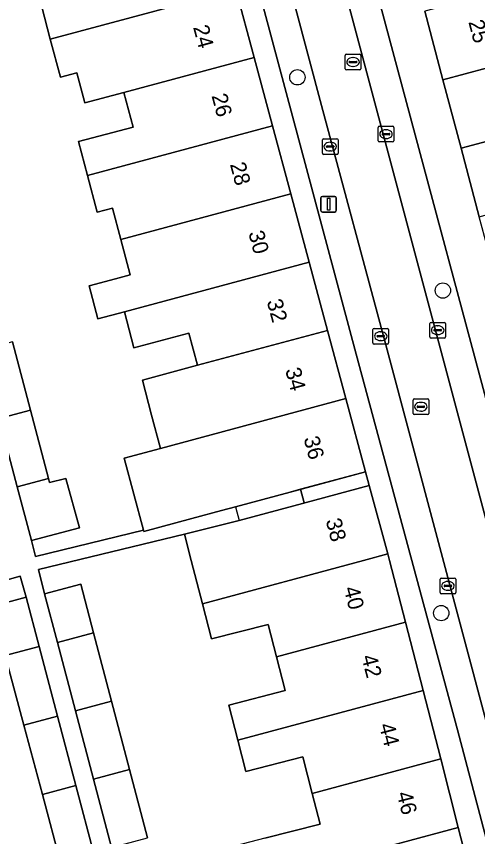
# Model space of a CAD drawing. Extents: x 162542 to 163147, y 380779 to 381521.
# Drawn here: x 162969.9 to 162999.4, y 380982.4 to 381034.7 of the extents above; entities that cross this region are included whole.
import ezdxf

# ---------------------------------------------------------------- set-up
doc = ezdxf.new("R2010")
doc.units = 0
for name, color, linetype in [('IMGEO_Boom', 7, 'Continuous'), ('IMGEO_Erf', 7, 'Continuous'), ('IMGEO_Kolk', 7, 'Continuous'), ('IMGEO_Lichtmast', 7, 'Continuous'), ('IMGEO_Pand', 7, 'Continuous'), ('IMGEO_Pand_nummerreeks', 7, 'Continuous'), ('IMGEO_Pand_overbouw', 7, 'Continuous'), ('IMGEO_Parkeervlak_open', 7, 'Continuous'), ('IMGEO_Rijbaan_lokaal_open', 7, 'Continuous'), ('IMGEO_Rioolput', 7, 'Continuous'), ('IMGEO_Voetpad_open', 7, 'Continuous')]:
    doc.layers.add(name, color=color, linetype=linetype)

msp = doc.modelspace()

# ---------------------------------------------------------------- linework, layer by layer
at = {"layer": 'IMGEO_Boom'}
for centre in [(162987.863, 381030.846), (162997.153, 381017.233), (162997.052, 380996.634)]:
    msp.add_circle(centre, 0.489, dxfattribs=at)
at = {"layer": 'IMGEO_Erf'}
for points in [[(162969.66, 381013.952), (162970.812, 381009.59), (162971.964, 381005.228), (162972.029, 381004.982), (162973.08, 381005.219), (162973.94, 381002.079), (162970.883, 381001.263), (162971.128, 381000.252), (162978.036, 381001.924), (162976.8, 381006.527), (162979.116, 381007.149), (162978.556, 381009.268), (162977.964, 381011.511), (162981.478, 381012.455), (162980.935, 381014.51), (162977.418, 381013.581), (162976.813, 381015.873), (162975.12, 381015.425), (162974.564, 381017.532), (162976.256, 381017.979), (162977.19, 381018.226), (162976.593, 381020.484), (162976.062, 381022.495), (162975.081, 381022.236), (162974.461, 381024.583), (162973.891, 381026.74), (162977.366, 381027.657), (162976.779, 381029.876), (162974.299, 381029.21), (162973.783, 381031.13), (162972.724, 381030.851), (162972.081, 381033.283), (162971.536, 381035.346)], [(162985.782, 380982.251), (162989.315, 380983.163), (162988.811, 380985.115), (162988.208, 380987.451), (162984.573, 380986.513), (162984.058, 380988.509), (162983.477, 380990.758), (162987.081, 380991.688), (162986.525, 380993.843), (162985.991, 380995.915), (162982.381, 380994.983), (162981.797, 380997.235), (162981.079, 381000), (162980.646, 381001.666), (162971.331, 380999.411), (162971.705, 380997.867), (162974.025, 380998.482), (162974.846, 380995.367), (162975.993, 380991.014), (162977.142, 380986.651), (162978.292, 380982.289)], [(162972.76, 380980.627), (162971.576, 380985.057), (162970.393, 380989.486), (162969.209, 380993.916), (162967.656, 380993.501), (162966.845, 380996.64), (162970.541, 380997.656), (162970.167, 380998.997), (162963.469, 380997.127), (162964.651, 380992.697), (162963.058, 380992.271), (162963.651, 380990.049), (162962.285, 380989.684), (162958.751, 380988.741), (162959.341, 380986.53), (162959.888, 380984.481), (162963.384, 380985.414), (162965.739, 380986.043), (162966.37, 380983.677), (162966.906, 380981.666)]]:
    msp.add_lwpolyline(points, dxfattribs=at)
at = {"layer": 'IMGEO_Kolk'}
for p, q in [((162993.021, 381026.791), (162993.021, 381027.643)), ((162993.096, 381027.717), (162993.948, 381027.717)), ((162994.022, 381027.643), (162994.022, 381026.791)), ((162993.28, 381027.211), (162993.28, 381027.223)), ((162993.718, 381027.174), (162993.32, 381027.174)), ((162993.323, 381027.26), (162993.721, 381027.26)), ((162993.509, 381027.497), (162993.534, 381027.497)), ((162993.764, 381027.223), (162993.764, 381027.211)), ((162989.459, 381025.996), (162989.459, 381026.848)), ((162989.534, 381026.922), (162990.386, 381026.922)), ((162989.947, 381026.702), (162989.972, 381026.702)), ((162990.46, 381026.848), (162990.46, 381025.996)), ((162993.948, 381026.717), (162993.096, 381026.717)), ((162993.532, 381026.937), (162993.507, 381026.937)), ((162989.718, 381026.416), (162989.718, 381026.428)), ((162990.156, 381026.379), (162989.758, 381026.379)), ((162989.761, 381026.465), (162990.159, 381026.465)), ((162989.97, 381026.142), (162989.945, 381026.142)), ((162990.202, 381026.428), (162990.202, 381026.416)), ((162990.386, 381025.922), (162989.534, 381025.922)), ((162996.326, 381014.273), (162996.326, 381015.125)), ((162996.401, 381015.199), (162997.253, 381015.199)), ((162997.327, 381015.125), (162997.327, 381014.273)), ((162992.687, 381013.889), (162992.687, 381014.741)), ((162992.762, 381014.815), (162993.614, 381014.815)), ((162993.175, 381014.595), (162993.2, 381014.595)), ((162993.688, 381014.741), (162993.688, 381013.889)), ((162996.585, 381014.693), (162996.585, 381014.705)), ((162997.023, 381014.656), (162996.625, 381014.656)), ((162996.628, 381014.742), (162997.026, 381014.742)), ((162996.814, 381014.979), (162996.839, 381014.979)), ((162997.069, 381014.705), (162997.069, 381014.693)), ((162992.946, 381014.309), (162992.946, 381014.321)), ((162993.384, 381014.272), (162992.986, 381014.272)), ((162992.989, 381014.358), (162993.387, 381014.358)), ((162993.198, 381014.035), (162993.173, 381014.035)), ((162993.43, 381014.321), (162993.43, 381014.309)), ((162997.253, 381014.199), (162996.401, 381014.199)), ((162996.837, 381014.419), (162996.812, 381014.419)), ((162993.614, 381013.815), (162992.762, 381013.815)), ((162996.977, 380997.947), (162996.977, 380998.799)), ((162997.052, 380998.873), (162997.904, 380998.873)), ((162997.978, 380998.799), (162997.978, 380997.947)), ((162997.236, 380998.367), (162997.236, 380998.379)), ((162997.674, 380998.33), (162997.276, 380998.33)), ((162997.279, 380998.416), (162997.677, 380998.416)), ((162997.465, 380998.653), (162997.49, 380998.653)), ((162997.72, 380998.379), (162997.72, 380998.367)), ((162997.904, 380997.873), (162997.052, 380997.873)), ((162997.488, 380998.093), (162997.463, 380998.093))]:
    msp.add_line(p, q, dxfattribs=at)
for points in [[(162993.021, 381026.791), (162993.021, 381027.643)], [(162993.096, 381027.717), (162993.948, 381027.717)], [(162994.022, 381027.643), (162994.022, 381026.791)], [(162989.459, 381025.996), (162989.459, 381026.848)], [(162989.534, 381026.922), (162990.386, 381026.922)], [(162990.46, 381026.848), (162990.46, 381025.996)], [(162993.948, 381026.717), (162993.096, 381026.717)], [(162990.386, 381025.922), (162989.534, 381025.922)], [(162996.326, 381014.273), (162996.326, 381015.125)], [(162996.401, 381015.199), (162997.253, 381015.199)], [(162997.327, 381015.125), (162997.327, 381014.273)], [(162992.687, 381013.889), (162992.687, 381014.741)], [(162992.762, 381014.815), (162993.614, 381014.815)], [(162993.688, 381014.741), (162993.688, 381013.889)], [(162997.253, 381014.199), (162996.401, 381014.199)], [(162993.614, 381013.815), (162992.762, 381013.815)], [(162996.977, 380997.947), (162996.977, 380998.799)], [(162997.052, 380998.873), (162997.904, 380998.873)], [(162997.978, 380998.799), (162997.978, 380997.947)], [(162997.904, 380997.873), (162997.052, 380997.873)]]:
    msp.add_lwpolyline(points, dxfattribs=at)
for centre, radius, start, end in [((162993.098, 381027.641), 0.0765, 91.552, 178.448), ((162993.098, 381027.641), 0.0765, 91.552, 178.448), ((162993.946, 381027.641), 0.0765, 1.552, 88.448), ((162993.946, 381027.641), 0.0765, 1.552, 88.448), ((162993.32, 381027.22), 0.0403, 85.8775, 175.7526), ((162993.317, 381027.21), 0.0366, 178.938, 274.7102), ((162993.721, 381027.217), 0.043, 264.8664, 352.4533), ((162993.725, 381027.222), 0.0386, 1.7309, 96.639), ((162989.536, 381026.846), 0.0765, 91.552, 178.448), ((162989.536, 381026.846), 0.0765, 91.552, 178.448), ((162990.384, 381026.846), 0.0765, 1.552, 88.448), ((162990.384, 381026.846), 0.0765, 1.552, 88.448), ((162993.098, 381026.793), 0.0765, 181.552, 268.448), ((162993.098, 381026.793), 0.0765, 181.552, 268.448), ((162993.946, 381026.793), 0.0765, 271.552, 358.448), ((162993.946, 381026.793), 0.0765, 271.552, 358.448), ((162989.536, 381025.998), 0.0765, 181.552, 268.448), ((162989.536, 381025.998), 0.0765, 181.552, 268.448), ((162989.758, 381026.425), 0.0403, 85.8775, 175.7526), ((162989.755, 381026.415), 0.0366, 178.938, 274.7102), ((162990.159, 381026.422), 0.043, 264.8664, 352.4533), ((162990.163, 381026.427), 0.0386, 1.7309, 96.639), ((162990.384, 381025.998), 0.0765, 271.552, 358.448), ((162990.384, 381025.998), 0.0765, 271.552, 358.448), ((162996.403, 381015.123), 0.0765, 91.552, 178.448), ((162996.403, 381015.123), 0.0765, 91.552, 178.448), ((162997.251, 381015.123), 0.0765, 1.552, 88.448), ((162997.251, 381015.123), 0.0765, 1.552, 88.448), ((162992.764, 381014.739), 0.0765, 91.552, 178.448), ((162992.764, 381014.739), 0.0765, 91.552, 178.448), ((162993.612, 381014.739), 0.0765, 1.552, 88.448), ((162993.612, 381014.739), 0.0765, 1.552, 88.448), ((162996.625, 381014.702), 0.0403, 85.8775, 175.7526), ((162996.622, 381014.692), 0.0366, 178.938, 274.7102), ((162997.026, 381014.699), 0.043, 264.8664, 352.4533), ((162997.03, 381014.704), 0.0386, 1.7309, 96.639), ((162992.986, 381014.318), 0.0403, 85.8775, 175.7526), ((162992.983, 381014.308), 0.0366, 178.938, 274.7102), ((162993.387, 381014.315), 0.043, 264.8664, 352.4533), ((162993.391, 381014.32), 0.0386, 1.7309, 96.639), ((162996.403, 381014.275), 0.0765, 181.552, 268.448), ((162996.403, 381014.275), 0.0765, 181.552, 268.448), ((162997.251, 381014.275), 0.0765, 271.552, 358.448), ((162997.251, 381014.275), 0.0765, 271.552, 358.448), ((162992.764, 381013.891), 0.0765, 181.552, 268.448), ((162992.764, 381013.891), 0.0765, 181.552, 268.448), ((162993.612, 381013.891), 0.0765, 271.552, 358.448), ((162993.612, 381013.891), 0.0765, 271.552, 358.448), ((162997.054, 380998.797), 0.0765, 91.552, 178.448), ((162997.054, 380998.797), 0.0765, 91.552, 178.448), ((162997.902, 380998.797), 0.0765, 1.552, 88.448), ((162997.902, 380998.797), 0.0765, 1.552, 88.448), ((162997.276, 380998.376), 0.0403, 85.8775, 175.7526), ((162997.273, 380998.366), 0.0366, 178.938, 274.7102), ((162997.677, 380998.373), 0.043, 264.8664, 352.4533), ((162997.681, 380998.378), 0.0386, 1.7309, 96.639), ((162997.054, 380997.949), 0.0765, 181.552, 268.448), ((162997.054, 380997.949), 0.0765, 181.552, 268.448), ((162997.902, 380997.949), 0.0765, 271.552, 358.448), ((162997.902, 380997.949), 0.0765, 271.552, 358.448)]:
    msp.add_arc(centre, radius, start, end, dxfattribs=at)
for centre, major_axis, ratio, start_param, end_param in [((162993.508, 381027.217), (-0.387, 0.002), 0.722429, 4.712389, 7.853982), ((162993.533, 381027.217), (-0.39, 0.002), 0.717154, 1.570796, 4.712389), ((162989.946, 381026.422), (-0.387, 0.002), 0.722429, 4.712389, 7.853982), ((162989.971, 381026.422), (-0.39, 0.002), 0.717154, 1.570796, 4.712389), ((162993.174, 381014.315), (-0.387, 0.002), 0.722429, 4.712389, 7.853982), ((162993.199, 381014.315), (-0.39, 0.002), 0.717154, 1.570796, 4.712389), ((162996.813, 381014.699), (-0.387, 0.002), 0.722429, 4.712389, 7.853982), ((162996.838, 381014.699), (-0.39, 0.002), 0.717154, 1.570796, 4.712389), ((162997.464, 380998.373), (-0.387, 0.002), 0.722429, 4.712389, 7.853982), ((162997.489, 380998.373), (-0.39, 0.002), 0.717154, 1.570796, 4.712389)]:
    msp.add_ellipse(centre, major_axis=major_axis, ratio=ratio, start_param=start_param, end_param=end_param, dxfattribs=at)
at = {"layer": 'IMGEO_Lichtmast'}
for p, q in [((162989.36, 381022.345), (162989.36, 381023.145)), ((162989.36, 381023.145), (162989.36, 381022.345)), ((162989.46, 381023.245), (162990.25, 381023.245)), ((162990.25, 381023.245), (162989.46, 381023.245)), ((162990.35, 381023.145), (162990.35, 381022.345)), ((162990.35, 381022.345), (162990.35, 381023.145)), ((162990.25, 381022.245), (162989.46, 381022.245)), ((162989.46, 381022.245), (162990.25, 381022.245))]:
    msp.add_line(p, q, dxfattribs=at)
msp.add_lwpolyline([(162989.78, 381023.12), (162989.93, 381023.12), (162989.93, 381022.37), (162989.78, 381022.37), (162989.78, 381023.12)], dxfattribs=at)
for centre, start, end in [((162989.46, 381023.145), 90, 180), ((162989.46, 381023.145), 90, 180), ((162990.25, 381023.145), 0, 90), ((162990.25, 381023.145), 360, 90), ((162989.46, 381022.345), 180, 270), ((162989.46, 381022.345), 180, 270), ((162990.25, 381022.345), 270, 0), ((162990.25, 381022.345), 270, 0)]:
    msp.add_arc(centre, 0.1, start, end, dxfattribs=at)
at = {"layer": 'IMGEO_Pand'}
for points in [[(162972.081, 381033.283), (162983.941, 381036.471), (162982.767, 381040.836), (162971.718, 381037.866), (162970.158, 381037.445), (162970.188, 381037.334), (162970.957, 381037.537), (162971.536, 381035.346)], [(163008.681, 381033.751), (163008.158, 381035.723), (163004.587, 381034.775), (163003.95, 381037.177), (163000, 381036.129), (162995.994, 381035.066), (162997.155, 381030.691), (163000, 381031.446)], [(162972.081, 381033.283), (162972.724, 381030.851), (162973.783, 381031.13), (162974.299, 381029.21), (162976.779, 381029.876), (162985.111, 381032.114), (162983.941, 381036.471)], [(163008.681, 381033.751), (163000, 381031.446), (162997.155, 381030.691), (162998.316, 381026.318), (163000, 381026.765), (163005.958, 381028.347), (163006.354, 381028.452), (163009.903, 381029.394), (163009.399, 381031.291), (163010.776, 381031.657), (163010.118, 381034.133)], [(162974.461, 381024.583), (162986.282, 381027.758), (162985.111, 381032.114), (162976.779, 381029.876), (162977.366, 381027.657), (162973.891, 381026.74)], [(163009.903, 381029.394), (163006.354, 381028.452), (163005.958, 381028.347), (163000, 381026.765), (162998.316, 381026.318), (162999.476, 381021.945), (163000, 381022.084), (163010.73, 381024.931), (163011.064, 381025.02), (163013.403, 381025.641), (163012.883, 381027.597), (163010.545, 381026.976), (163010.52, 381027.07)], [(162974.461, 381024.583), (162975.081, 381022.236), (162976.062, 381022.495), (162976.593, 381020.484), (162987.453, 381023.401), (162986.282, 381027.758)], [(162988.624, 381019.045), (162987.453, 381023.401), (162976.593, 381020.484), (162977.19, 381018.226), (162976.256, 381017.979), (162974.564, 381017.532), (162975.12, 381015.425), (162976.813, 381015.873)], [(162981.478, 381012.455), (162989.794, 381014.689), (162988.624, 381019.045), (162976.813, 381015.873), (162977.418, 381013.581), (162980.935, 381014.51)], [(162981.478, 381012.455), (162977.964, 381011.511), (162978.556, 381009.268), (162979.116, 381007.149), (162990.965, 381010.332), (162989.794, 381014.689)], [(162969.66, 381013.952), (162967.644, 381013.411), (162968.806, 381009.051), (162970.812, 381009.59)], [(162992.222, 381005.655), (162990.965, 381010.332), (162979.116, 381007.149), (162976.8, 381006.527), (162978.036, 381001.924), (162978.057, 381001.847), (162981.118, 381002.67), (162983.025, 381003.183), (162983.91, 381003.421), (162987.393, 381004.358)], [(162971.964, 381005.228), (162970.812, 381009.59), (162968.806, 381009.051), (162969.969, 381004.692)], [(162971.964, 381005.228), (162969.969, 381004.692), (162970.883, 381001.263), (162973.94, 381002.079), (162973.08, 381005.219), (162972.029, 381004.982)], [(162993.631, 381000.415), (162992.456, 381004.786), (162987.627, 381003.489), (162984.14, 381002.551), (162980.646, 381001.666), (162981.079, 381000), (162981.797, 380997.235), (162992.087, 381000)], [(162993.631, 381000.415), (162992.087, 381000), (162981.797, 380997.235), (162982.381, 380994.983), (162985.991, 380995.915), (162986.525, 380993.843), (162994.76, 380996.055), (162993.742, 381000)], [(162972.533, 380994.746), (162974.846, 380995.367), (162974.025, 380998.482), (162971.705, 380997.867)], [(162970.541, 380997.656), (162966.845, 380996.64), (162967.656, 380993.501), (162969.209, 380993.916), (162971.373, 380994.495)], [(162984.058, 380988.509), (162995.887, 380991.687), (162994.76, 380996.055), (162986.525, 380993.843), (162987.081, 380991.688), (162983.477, 380990.758)], [(162973.686, 380990.394), (162975.993, 380991.014), (162974.846, 380995.367), (162972.533, 380994.746)], [(162971.373, 380994.495), (162969.209, 380993.916), (162970.393, 380989.486), (162972.54, 380990.06)], [(162997.015, 380987.319), (162995.887, 380991.687), (162984.058, 380988.509), (162984.573, 380986.513), (162988.208, 380987.451), (162988.811, 380985.115)], [(162973.686, 380990.394), (162974.842, 380986.033), (162977.142, 380986.651), (162975.993, 380991.014)], [(162973.706, 380985.627), (162972.54, 380990.06), (162970.393, 380989.486), (162971.576, 380985.057)], [(162997.015, 380987.319), (162988.811, 380985.115), (162989.315, 380983.163), (162985.782, 380982.251), (162982.925, 380981.513), (162983.565, 380979.035), (162998.142, 380982.951)], [(162978.292, 380982.289), (162977.142, 380986.651), (162974.842, 380986.033), (162975.998, 380981.673)], [(162974.874, 380981.192), (162973.706, 380985.627), (162971.576, 380985.057), (162972.76, 380980.627)], [(162983.565, 380979.035), (162984.097, 380976.97), (162986.954, 380977.707), (162990.542, 380978.633), (162991.12, 380976.394), (162999.27, 380978.582), (162998.142, 380982.951)]]:
    msp.add_lwpolyline(points, close=True, dxfattribs=at)
at = {"layer": 'IMGEO_Pand_overbouw'}
for points in [[(162988.296, 381003.669), (162992.456, 381004.786), (162992.222, 381005.655), (162988.062, 381004.538)], [(162988.062, 381004.538), (162987.393, 381004.358), (162983.91, 381003.421), (162984.14, 381002.551), (162988.296, 381003.669)]]:
    msp.add_lwpolyline(points, close=True, dxfattribs=at)
at = {"layer": 'IMGEO_Parkeervlak_open'}
for points in [[(162977.093, 381087.926), (162983.381, 381064.467), (162989.209, 381042.691), (162990.072, 381039.464), (162991.279, 381034.955), (162999.787, 381003.044), (163003.342, 380989.772), (163004.203, 380986.558), (163006.3, 380978.73), (163010.339, 380963.624)], [(163012.239, 380964.181), (163008.155, 380979.475), (163001.717, 381003.588), (162993.168, 381035.439), (162985.284, 381065.06), (162979.22, 381087.75)], [(163007.316, 380962.07), (163006.499, 380965.138), (163001.013, 380985.655), (163000.14, 380988.922), (162999.993, 380989.471), (162993.511, 381013.755), (162989.412, 381029.037), (162986.861, 381038.573), (162986, 381041.79), (162982.725, 381054.03), (162974.643, 381084.361)], [(162972.874, 381083.15), (162980.797, 381053.613), (162991.609, 381013.169), (162998.083, 380989.169), (163004.521, 380964.81), (163005.41, 380961.654)]]:
    msp.add_lwpolyline(points, dxfattribs=at)
at = {"layer": 'IMGEO_Rijbaan_lokaal_open'}
msp.add_lwpolyline([(162991.279, 381034.955), (162990.072, 381039.464), (162986.861, 381038.573), (162989.412, 381029.037), (162993.511, 381013.755), (162999.993, 380989.471), (163000.14, 380988.922), (163003.342, 380989.772), (162999.787, 381003.044)], close=True, dxfattribs=at)
at = {"layer": 'IMGEO_Rioolput'}
for p, q in [((162990.994, 381032.323), (162991.846, 381032.323)), ((162990.919, 381031.397), (162990.919, 381032.249)), ((162991.178, 381031.817), (162991.178, 381031.829)), ((162991.616, 381031.78), (162991.218, 381031.78)), ((162991.221, 381031.866), (162991.619, 381031.866)), ((162991.407, 381032.103), (162991.432, 381032.103)), ((162991.662, 381031.829), (162991.662, 381031.817)), ((162991.92, 381032.249), (162991.92, 381031.397)), ((162991.846, 381031.323), (162990.994, 381031.323)), ((162991.43, 381031.543), (162991.405, 381031.543)), ((162995.324, 381010.309), (162996.176, 381010.309)), ((162995.249, 381009.383), (162995.249, 381010.235)), ((162995.508, 381009.803), (162995.508, 381009.815)), ((162995.946, 381009.766), (162995.548, 381009.766)), ((162995.551, 381009.852), (162995.949, 381009.852)), ((162995.737, 381010.089), (162995.762, 381010.089)), ((162995.992, 381009.815), (162995.992, 381009.803)), ((162996.25, 381010.235), (162996.25, 381009.383)), ((162996.176, 381009.309), (162995.324, 381009.309)), ((162995.76, 381009.529), (162995.735, 381009.529))]:
    msp.add_line(p, q, dxfattribs=at)
for points in [[(162990.994, 381032.323), (162991.846, 381032.323)], [(162990.919, 381031.397), (162990.919, 381032.249)], [(162991.92, 381032.249), (162991.92, 381031.397)], [(162991.846, 381031.323), (162990.994, 381031.323)], [(162995.324, 381010.309), (162996.176, 381010.309)], [(162995.249, 381009.383), (162995.249, 381010.235)], [(162996.25, 381010.235), (162996.25, 381009.383)], [(162996.176, 381009.309), (162995.324, 381009.309)]]:
    msp.add_lwpolyline(points, dxfattribs=at)
for centre, radius, start, end in [((162990.996, 381032.247), 0.0765, 91.552, 178.448), ((162990.996, 381032.247), 0.0765, 91.552, 178.448), ((162991.844, 381032.247), 0.0765, 1.552, 88.448), ((162991.844, 381032.247), 0.0765, 1.552, 88.448), ((162991.218, 381031.826), 0.0403, 85.8775, 175.7526), ((162991.215, 381031.816), 0.0366, 178.938, 274.7102), ((162991.619, 381031.823), 0.043, 264.8664, 352.4533), ((162991.623, 381031.828), 0.0386, 1.7309, 96.639), ((162990.996, 381031.399), 0.0765, 181.552, 268.448), ((162990.996, 381031.399), 0.0765, 181.552, 268.448), ((162991.844, 381031.399), 0.0765, 271.552, 358.448), ((162991.844, 381031.399), 0.0765, 271.552, 358.448), ((162995.326, 381010.233), 0.0765, 91.552, 178.448), ((162995.326, 381010.233), 0.0765, 91.552, 178.448), ((162996.174, 381010.233), 0.0765, 1.552, 88.448), ((162996.174, 381010.233), 0.0765, 1.552, 88.448), ((162995.548, 381009.812), 0.0403, 85.8775, 175.7526), ((162995.545, 381009.802), 0.0366, 178.938, 274.7102), ((162995.949, 381009.809), 0.043, 264.8664, 352.4533), ((162995.953, 381009.814), 0.0386, 1.7309, 96.639), ((162995.326, 381009.385), 0.0765, 181.552, 268.448), ((162995.326, 381009.385), 0.0765, 181.552, 268.448), ((162996.174, 381009.385), 0.0765, 271.552, 358.448), ((162996.174, 381009.385), 0.0765, 271.552, 358.448)]:
    msp.add_arc(centre, radius, start, end, dxfattribs=at)
for centre, major_axis, ratio, start_param, end_param in [((162991.406, 381031.823), (-0.387, 0.002), 0.722429, 4.712389, 7.853982), ((162991.431, 381031.823), (-0.39, 0.002), 0.717154, 1.570796, 4.712389), ((162995.736, 381009.809), (-0.387, 0.002), 0.722429, 4.712389, 7.853982), ((162995.761, 381009.809), (-0.39, 0.002), 0.717154, 1.570796, 4.712389)]:
    msp.add_ellipse(centre, major_axis=major_axis, ratio=ratio, start_param=start_param, end_param=end_param, dxfattribs=at)
at = {"layer": 'IMGEO_Voetpad_open'}
for points in [[(162979.22, 381087.75), (162985.284, 381065.06), (162993.168, 381035.439), (163001.717, 381003.588), (163008.155, 380979.475), (163012.239, 380964.181)], [(163005.41, 380961.654), (163004.521, 380964.81), (162998.083, 380989.169), (162991.609, 381013.169), (162980.797, 381053.613), (162972.874, 381083.15)], [(162983.941, 381036.471), (162985.111, 381032.114), (162986.282, 381027.758), (162987.453, 381023.401), (162988.624, 381019.045), (162989.794, 381014.689), (162990.965, 381010.332), (162992.222, 381005.655), (162992.456, 381004.786), (162993.631, 381000.415), (162993.742, 381000), (162994.76, 380996.055), (162995.887, 380991.687), (162997.015, 380987.319), (162998.142, 380982.951), (162999.27, 380978.582)], [(163010.224, 380981.627), (163009.053, 380985.998), (163007.881, 380990.369), (163006.71, 380994.74), (163005.539, 380999.11), (163005.301, 381000), (163004.376, 381003.484), (163003.215, 381007.858), (163001.798, 381013.196), (163000.637, 381017.571), (163000, 381019.972), (162999.476, 381021.945), (162998.316, 381026.318), (162997.155, 381030.691), (162995.994, 381035.066)], [(162975.998, 380981.673), (162974.842, 380986.033), (162973.686, 380990.394), (162972.533, 380994.746), (162971.705, 380997.867), (162971.331, 380999.411), (162980.646, 381001.666), (162984.14, 381002.551), (162987.627, 381003.489), (162992.456, 381004.786), (162992.222, 381005.655), (162987.393, 381004.358), (162983.91, 381003.421), (162983.025, 381003.183), (162981.118, 381002.67), (162978.057, 381001.847), (162978.036, 381001.924), (162971.128, 381000.252), (162970.883, 381001.263), (162969.969, 381004.692), (162968.806, 381009.051)], [(162963.469, 380997.127), (162970.167, 380998.997), (162970.541, 380997.656), (162971.373, 380994.495), (162972.54, 380990.06), (162973.706, 380985.627), (162974.874, 380981.192)]]:
    msp.add_lwpolyline(points, dxfattribs=at)

# ---------------------------------------------------------------- texts
at = {"layer": 'IMGEO_Pand_nummerreeks'}
for s, rotation, p in [('25', 284.893, (162998.776, 381034.385)), ('24', 285.0423, (162981.196, 381034.049)), ('26', 285.0423, (162982.372, 381029.672)), ('28', 285.0423, (162983.548, 381025.293)), ('30', 285.0423, (162984.724, 381020.917)), ('32', 285.0423, (162985.899, 381016.546)), ('34', 285.0423, (162987.076, 381012.167)), ('36', 285.0399, (162988.252, 381007.791)), ('38', 285.0464, (162989.662, 381002.545)), ('40', 284.4713, (162990.816, 380998.21)), ('42', 284.4713, (162991.942, 380993.849)), ('44', 284.4713, (162993.069, 380989.479)), ('46', 284.4713, (162994.196, 380985.113))]:
    msp.add_text(s, height=1, rotation=rotation, dxfattribs=at).set_placement(p)

doc.saveas('drawing.dxf')
